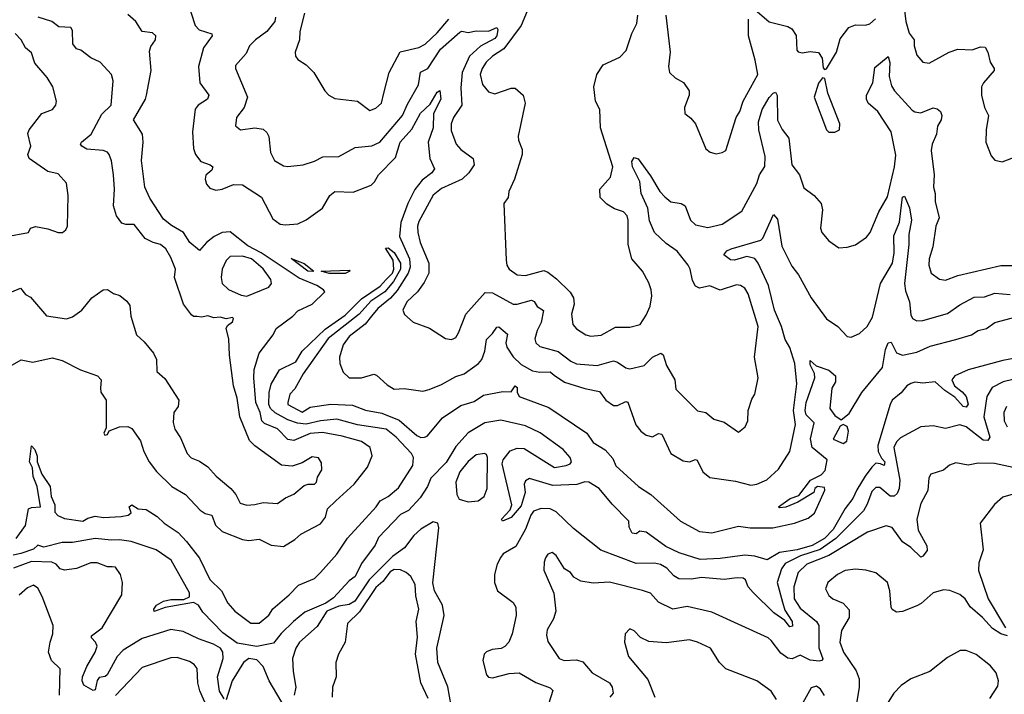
# Model space of a CAD drawing. Extents: x 1690054 to 1842981, y 782881 to 914114.
# Tile 677 of 693: x 1830787 to 1835592, y 884150 to 887443. Entities that reach past the tile are written whole.
import ezdxf

# ---------------------------------------------------------------- set-up
doc = ezdxf.new("R2010")
doc.units = 0

msp = doc.modelspace()

# ---------------------------------------------------------------- linework, layer by layer
at = {"layer": '0CON10XD'}
for points in [[(1831587.8, 887587.8), (1831643.9, 887415), (1831663.7, 887393.7), (1831724.2, 887374.2), (1831725.8, 887365), (1831683.7, 887306.3), (1831660.3, 887215), (1831665.5, 887135), (1831709.4, 887075), (1831704.4, 887055), (1831657.8, 887025), (1831643.4, 887006.6), (1831630.3, 886895), (1831636, 886815), (1831645.3, 886785), (1831671.6, 886751.6), (1831717.1, 886735), (1831729.1, 886725), (1831725, 886708.6), (1831695, 886683.3), (1831691.5, 886665), (1831699.5, 886639.5), (1831715, 886620.6), (1831745, 886610.5), (1831775, 886615.4), (1831831.1, 886638.9), (1831875, 886637.5), (1831966.9, 886576.9), (1832021.7, 886471.7), (1832058.8, 886445), (1832085, 886441.5), (1832145, 886446.9), (1832185, 886466.4), (1832265, 886523.1), (1832300, 886585), (1832325, 886604.5), (1832415, 886601.6), (1832502.2, 886635), (1832519, 886651), (1832537.9, 886685), (1832620.6, 886770.6), (1832644.3, 886845), (1832700.6, 886909.4), (1832743.7, 886986.3), (1832789.4, 887030.6), (1832825, 887089.4), (1832838, 887098), (1832841.8, 887055), (1832806.5, 886985), (1832804.2, 886915), (1832781.1, 886845), (1832788.4, 886765), (1832811.2, 886715), (1832798.8, 886695), (1832750.8, 886659.2), (1832715.5, 886614.5), (1832681.4, 886545), (1832647.1, 886452.9), (1832640.2, 886385), (1832690, 886275), (1832691.9, 886235), (1832683.6, 886206.4), (1832629.1, 886120.9), (1832595.9, 886084.1), (1832535, 886032.6), (1832504.4, 885995), (1832473.1, 885956.9), (1832395, 885895.8), (1832365.3, 885855), (1832347.3, 885795), (1832349.4, 885765), (1832365, 885722.9), (1832394.6, 885694.6), (1832455, 885694.6), (1832515, 885712.2), (1832528, 885708), (1832579.8, 885659.8), (1832615, 885638.8), (1832663.2, 885643.2), (1832755, 885630.4), (1832785, 885637.3), (1832845, 885662), (1832915, 885700.6), (1832956, 885714), (1833026.5, 885765), (1833041.8, 885785), (1833056.5, 885825), (1833065, 885881.4), (1833095, 885910.6), (1833115, 885941.4), (1833125, 885944.4), (1833167.6, 885907.6), (1833159.2, 885865), (1833164.7, 885845), (1833195, 885797.3), (1833235, 885759.1), (1833289.3, 885729.3), (1833325, 885721.8), (1833375, 885724.2), (1833395, 885708.4), (1833445, 885673), (1833545, 885642.1), (1833617.3, 885627.3), (1833648.2, 885585), (1833685, 885560.4), (1833705, 885560), (1833745, 885578.9), (1833755, 885575.8), (1833794.5, 885465), (1833817.8, 885435), (1833845, 885415.5), (1833875, 885407.3), (1833905, 885423.2), (1833920.4, 885420.4), (1833965, 885325.5), (1834025, 885290), (1834055, 885284.5), (1834085, 885295.7), (1834092.3, 885292.3), (1834120.5, 885235), (1834155, 885208.1), (1834279.5, 885189.5), (1834355, 885171.1), (1834385, 885176.2), (1834433.5, 885196.5), (1834490.5, 885249.5), (1834545.5, 885335), (1834573.1, 885466.9), (1834563.5, 885535), (1834578.9, 885665), (1834569.1, 885765), (1834545, 885842.2), (1834522.2, 885882.2), (1834504.5, 885945), (1834470.8, 886025), (1834441.6, 886145), (1834391.4, 886255), (1834375, 886276.6), (1834335, 886287.6), (1834275, 886268.6), (1834255, 886270), (1834222.5, 886295), (1834238, 886315), (1834258.8, 886325), (1834403.3, 886366.7), (1834413.1, 886376.9), (1834465, 886492.5), (1834485, 886470), (1834506.8, 886336.8), (1834555, 886240.6), (1834587, 886197), (1834649.6, 886085), (1834725, 885982.9), (1834780, 885945), (1834825, 885896.2), (1834845, 885893.8), (1834885, 885911.2), (1834922, 885945), (1834948.8, 885991.2), (1834987.9, 886155), (1835046.7, 886255), (1835054.4, 886305.6), (1835052.7, 886387.3), (1835080.3, 886455), (1835092.8, 886565), (1835095, 886576), (1835105, 886582), (1835128.7, 886525), (1835139.7, 886465), (1835125.8, 886395), (1835126.6, 886345), (1835105.5, 886155.5), (1835109.3, 886119.3), (1835128.7, 886065), (1835135, 886002.5), (1835144, 885985), (1835165, 885972.2), (1835195, 885973.8), (1835315, 886008.7), (1835375, 886051.6), (1835445, 886088.8), (1835495, 886090.2), (1835545, 886108.6), (1835621.2, 886101.2)], [(1833308.4, 887595), (1833234.8, 887415.2), (1833149.5, 887300.5), (1833095, 887264.6), (1833063.1, 887235), (1833043.3, 887205), (1833034.7, 887175), (1833046.3, 887126.4), (1833075, 887091.5), (1833105, 887081.5), (1833185, 887108.6), (1833205, 887109.2), (1833243.8, 887075), (1833254.3, 887035), (1833220, 886875), (1833220.8, 886855), (1833238.7, 886808.7), (1833238.9, 886785), (1833202.5, 886665), (1833173.8, 886605), (1833170, 886575), (1833150, 886545), (1833160.7, 886269.3), (1833164.6, 886245), (1833175.6, 886225), (1833215, 886197.1), (1833255, 886194.7), (1833345, 886218.4), (1833365, 886211.3), (1833407.2, 886177.2), (1833473.6, 886113.6), (1833490.4, 886085), (1833493.1, 886055), (1833480, 886005), (1833485.6, 885955), (1833505, 885934.4), (1833550, 885905), (1833575, 885898.8), (1833625, 885903.6), (1833695, 885942.7), (1833765, 885941.5), (1833815, 885954.4), (1833845, 886000), (1833863.1, 886045), (1833871.9, 886095), (1833868.6, 886125), (1833858, 886158), (1833825.6, 886215), (1833773.5, 886275), (1833756.5, 886345), (1833756.9, 886465), (1833750.9, 886485), (1833732.9, 886505), (1833689.3, 886519.3), (1833652.5, 886542.5), (1833619.7, 886575), (1833617.6, 886615), (1833644.8, 886645.2), (1833669.6, 886675), (1833680.9, 886725), (1833621.1, 886915), (1833617.5, 887005), (1833596.9, 887045), (1833589.5, 887115), (1833602.7, 887175), (1833635, 887222.5), (1833715, 887260.6), (1833747, 887293), (1833773.6, 887375), (1833798.1, 887425), (1833804.3, 887465.7)], [(1835099.2, 887529.2), (1835110.8, 887435), (1835127.3, 887377.3), (1835152.5, 887345), (1835151.8, 887315), (1835165, 887270), (1835195, 887235.8), (1835225, 887230.6), (1835322.5, 887285), (1835365, 887299.6), (1835435, 887295.6), (1835475, 887310.8), (1835498.6, 887308.6), (1835510.8, 887285), (1835522.9, 887235), (1835542.5, 887205), (1835542, 887195), (1835490, 887135), (1835480.8, 887115), (1835480, 887075), (1835495.7, 887015), (1835514.4, 886975), (1835503.1, 886905), (1835501.4, 886845), (1835528.3, 886778.3), (1835545, 886756.7), (1835580.7, 886749.3), (1835655, 886776.7)], [(1834375, 887493.1), (1834445, 887432.9), (1834535, 887410), (1834555, 887398.8), (1834575.7, 887365.7), (1834580, 887295), (1834585.9, 887285.9), (1834605, 887280.8), (1834645, 887288), (1834685, 887283.3), (1834703.3, 887255), (1834708.3, 887208.3), (1834715, 887200), (1834725, 887202.5), (1834773.8, 887285), (1834790.8, 887349.2), (1834833.5, 887405), (1834865, 887418.8), (1834915, 887417.1), (1834935, 887423.5), (1834963.1, 887446.9)], [(1830717.9, 886102.1), (1830791.7, 886131.7), (1830815, 886102), (1830839.1, 886089.1), (1830917.3, 885997.3), (1831015, 885983.1), (1831045, 885993.3), (1831090.8, 886025), (1831140, 886085), (1831195, 886124), (1831215, 886126.7), (1831245, 886106.2), (1831276.6, 886096.6), (1831309.5, 886069.5), (1831325, 886047.5), (1831329.4, 885995), (1831356.9, 885905), (1831395, 885870), (1831440.8, 885815), (1831454.3, 885785), (1831455.8, 885725.8), (1831495, 885691.2), (1831564.2, 885585), (1831560.8, 885555), (1831540, 885525), (1831536.7, 885476.7), (1831545, 885443.3), (1831572.4, 885402.4), (1831604.3, 885325), (1831624.7, 885304.7), (1831665, 885288.1), (1831705, 885260), (1831745.7, 885215), (1831816.9, 885155), (1831841.9, 885125), (1831863.6, 885083.6), (1831895, 885073.1), (1831935, 885075.6), (1831975, 885086.5), (1832045, 885080.8), (1832085, 885109.4), (1832125, 885127.1), (1832175, 885169.4), (1832195, 885175.6), (1832225.7, 885175), (1832235.3, 885184.7), (1832240.8, 885209.2), (1832261.5, 885245), (1832259.7, 885279.7), (1832245, 885303.8), (1832215, 885308.9), (1832165, 885280.5), (1832117, 885263), (1832065, 885268.5), (1831935, 885362.2), (1831908.9, 885388.9), (1831860.6, 885505), (1831847.6, 885595), (1831830.3, 885655), (1831810.6, 885805), (1831807.5, 885885), (1831794.2, 885935), (1831800.5, 885949.5), (1831825, 885967.5), (1831830, 885985), (1831825, 885990), (1831795, 885983.3), (1831765, 885991.2), (1831735, 885986.9), (1831705, 885998), (1831675, 885990.8), (1831653.9, 885993.9), (1831635, 885994), (1831625, 886002), (1831586.7, 886055), (1831542, 886185), (1831547.8, 886225), (1831525, 886282.5), (1831500, 886325), (1831475, 886345.4), (1831438.8, 886355), (1831399.2, 886375), (1831345, 886444), (1831305, 886443.6), (1831285, 886450.4), (1831259.2, 886485), (1831244.4, 886534.4), (1831249.5, 886615), (1831244.4, 886685), (1831234.6, 886754.6), (1831223.1, 886785), (1831215, 886795.6), (1831195, 886804.5), (1831115, 886810.6), (1831090, 886825), (1831084.5, 886835), (1831088.9, 886845), (1831136.4, 886885), (1831187.7, 886982.3), (1831234.3, 887025), (1831243.1, 887145), (1831235, 887176.2), (1831180, 887235), (1831135, 887257.5), (1831085, 887293.6), (1831065, 887300.5), (1831046.2, 887325), (1831045, 887390), (1831037.5, 887405), (1830978.9, 887408.9), (1830944.3, 887435), (1830878, 887455)], [(1832330, 885095), (1832420, 885175), (1832485, 885258.1), (1832506.5, 885313.5), (1832497.5, 885355), (1832455, 885383.1), (1832360.2, 885410.2), (1832265, 885428), (1832205, 885423.3), (1832125, 885388.4), (1832095, 885393.4), (1832044.5, 885445), (1831982, 885472), (1831969.5, 885485), (1831960.8, 885525), (1831939.6, 885575), (1831929.6, 885695), (1831931.9, 885735), (1831955.2, 885814.8), (1832023.6, 885905), (1832039.1, 885935), (1832120, 885995), (1832145, 886021.5), (1832214.3, 886055), (1832275.8, 886115), (1832270, 886125), (1832237.8, 886145), (1832151, 886181), (1831965.2, 886305), (1831899.8, 886339.8), (1831815, 886407.9), (1831775, 886404.8), (1831736.2, 886385), (1831699.1, 886355), (1831665, 886316.5), (1831616.7, 886355), (1831586.7, 886405), (1831528, 886438), (1831489.4, 886469.4), (1831422.3, 886572.3), (1831398.3, 886625), (1831381, 886755), (1831389.3, 886845), (1831386.9, 886885), (1831342.1, 886955), (1831400.3, 887055), (1831405.3, 887074.7), (1831429, 887195), (1831420.4, 887289.6), (1831427.4, 887312.6), (1831450.4, 887345), (1831451.2, 887365), (1831435, 887378.2), (1831385, 887385.4), (1831354.4, 887434.4), (1831315, 887468.5)], [(1832035.4, 887455.4), (1832032.1, 887435), (1831993.8, 887385), (1831937.8, 887345), (1831908.5, 887315), (1831891.9, 887278.1), (1831840.5, 887219.5), (1831840.6, 887205), (1831898.8, 887065), (1831883.1, 887015), (1831845.7, 886965), (1831840, 886925), (1831865, 886905.8), (1831935, 886915.6), (1831975, 886908.8), (1831993, 886893), (1832003.2, 886873.2), (1832010.8, 886795), (1832031.2, 886755), (1832075, 886730), (1832095, 886725.8), (1832170, 886735), (1832225, 886752.2), (1832266.6, 886773.4), (1832345, 886775.4), (1832425, 886818.8), (1832505, 886826.8), (1832545, 886844.6), (1832655.8, 886975), (1832679.5, 887030.5), (1832733.1, 887125), (1832742.2, 887187.7), (1832779.3, 887205), (1832840.1, 887299.9), (1832935, 887382.8), (1832945, 887387.2), (1832975, 887380.2), (1833015, 887388.8), (1833075, 887386.5), (1833115, 887404.2), (1833120, 887395), (1833115.5, 887365), (1833105, 887350.6), (1833035, 887314), (1832982.3, 887265), (1832946.1, 887185), (1832939.7, 887109.7), (1832944.4, 887025.6), (1832904.3, 886965), (1832893.4, 886935), (1832892.7, 886902.7), (1832916.5, 886835), (1832940.1, 886810.1), (1833000.6, 886765), (1833005.5, 886735), (1832979.1, 886695), (1832945.8, 886664.3), (1832845, 886618.2), (1832805, 886585.9), (1832735, 886457.8), (1832728.3, 886435), (1832729.2, 886405), (1832741.7, 886355), (1832783.6, 886255), (1832783.8, 886205), (1832760.7, 886159.3), (1832728.1, 886115), (1832676.9, 886065), (1832657.5, 886025), (1832665, 886003.3), (1832706.7, 885966.7), (1832786.7, 885936.7), (1832865, 885887.5), (1832895, 885882), (1832905, 885886), (1832915, 885891.2), (1832928.6, 885915), (1832963.8, 886006.2), (1833058.9, 886111.1), (1833095, 886110), (1833195, 886054.6), (1833215, 886054), (1833285, 886074.6), (1833297.4, 886067.4), (1833313, 886043), (1833343.5, 886023.5), (1833332.1, 885965), (1833312.4, 885925), (1833301.5, 885885), (1833305.7, 885865), (1833325, 885847.5), (1833415, 885823.3), (1833476.7, 885776.8), (1833505, 885763.3), (1833605, 885754.1), (1833685, 885776.9), (1833705, 885771.5), (1833745, 885743.1), (1833765, 885738.5), (1833835, 885754.6), (1833875.6, 885795), (1833915.5, 885815.5), (1833926.9, 885806.9), (1833944.1, 885754.1), (1833983.3, 885685), (1833988.7, 885638.7), (1834045, 885584), (1834095, 885534), (1834135, 885526), (1834175, 885492.5), (1834225, 885478.8), (1834295, 885430), (1834326.7, 885455), (1834340, 885485), (1834341.4, 885535), (1834359.7, 885590.3), (1834374.4, 885615.6), (1834390, 885695), (1834373.3, 885795), (1834390, 885945), (1834342.7, 886105), (1834325, 886133.1), (1834305, 886145.5), (1834285, 886148.2), (1834205, 886122.5), (1834155, 886143.1), (1834105, 886132.7), (1834085, 886142.5), (1834070.4, 886170.4), (1834059.5, 886225), (1834049.7, 886245), (1833995, 886313.1), (1833941.3, 886351.3), (1833885.3, 886405), (1833860.8, 886460.8), (1833852.2, 886522.3), (1833819.2, 886595), (1833813.2, 886653.2), (1833778, 886725), (1833775, 886750), (1833785, 886770), (1833805, 886763.3), (1833865, 886681.4), (1833910.7, 886605), (1833935, 886578.7), (1833965, 886554.5), (1834015.6, 886545.6), (1834033.8, 886535), (1834061.1, 886465), (1834085, 886442.2), (1834145, 886428.9), (1834214.5, 886445.5), (1834311.2, 886508.8), (1834385, 886643.5), (1834396.9, 886685), (1834423.6, 886726.4), (1834424.4, 886774.4), (1834393.5, 886905), (1834392.7, 886945), (1834410.6, 887005), (1834445, 887063.9), (1834464.6, 887085), (1834475, 887088.5), (1834483.5, 887073.5), (1834485, 886952.5), (1834507.2, 886907.2), (1834540, 886865), (1834554.7, 886735), (1834592.3, 886685), (1834612.8, 886622.8), (1834664.2, 886585), (1834698.8, 886545), (1834704.3, 886514.3), (1834694.5, 886425), (1834701.1, 886405), (1834735, 886362.9), (1834785, 886328.6), (1834825, 886331.9), (1834865, 886344.4), (1834919.2, 886380.8), (1834936.7, 886405), (1834980, 886505), (1835021.1, 886578.9), (1835056, 886724), (1835061.9, 886781.9), (1835040, 886895), (1834975, 886994.6), (1834928.1, 887035), (1834919.4, 887055), (1834918.9, 887075), (1834950.6, 887135), (1834959.5, 887210.5), (1835025, 887263.8), (1835033.9, 887233.9), (1835030, 887165), (1835040.8, 887120.8), (1835055.3, 887095.3), (1835142.1, 887002.1), (1835155, 886992.7), (1835185, 886988.8), (1835245, 887013.3), (1835265, 887007.8), (1835280, 886995), (1835286.5, 886975), (1835284.4, 886955), (1835266.1, 886923.9), (1835261.1, 886885), (1835240, 886835), (1835234.6, 886804.6), (1835250, 886685), (1835245.6, 886625.6), (1835254.5, 886594.5), (1835253.8, 886555), (1835274.4, 886475), (1835258.5, 886435), (1835243.5, 886335), (1835224.4, 886275), (1835223.1, 886245), (1835235.7, 886205.7), (1835275, 886175.8), (1835305, 886171.4), (1835365, 886194.2), (1835575, 886243.3), (1835646.3, 886243.6)], [(1832176.7, 887475), (1832153.8, 887385), (1832152.7, 887345), (1832130.8, 887285), (1832132.5, 887265), (1832145, 887248), (1832185, 887223.3), (1832222.5, 887185), (1832275.8, 887095), (1832296, 887075), (1832325, 887058.6), (1832435, 887046), (1832495, 887000), (1832525, 887011.4), (1832553.1, 887035), (1832563.7, 887083.7), (1832590.4, 887185), (1832644.2, 887285.8), (1832735, 887308), (1832765, 887323.2), (1832825, 887378.7), (1832881.9, 887445)], [(1833940, 887465), (1833961.4, 887285), (1833952.5, 887215), (1833958.8, 887185), (1833985, 887158.8), (1834025.7, 887135.7), (1834053.8, 887095), (1834054, 887075), (1834031.2, 887015), (1834032.5, 886985), (1834062, 886962), (1834084.2, 886934.2), (1834135, 886812.5), (1834155.8, 886795.8), (1834185, 886788.6), (1834215.7, 886794.3), (1834232.5, 886805), (1834282.9, 886965), (1834301.8, 886995), (1834317.3, 887045), (1834388.5, 887175), (1834376.8, 887245), (1834343.8, 887365), (1834343.5, 887445)], [(1830725, 886384.4), (1830830, 886405), (1830840, 886425), (1830865, 886434.2), (1830925, 886422.9), (1830975, 886404.3), (1830995.7, 886404.3), (1831013, 886417), (1831020, 886435), (1831024.4, 886585), (1831015.8, 886645), (1830975, 886690), (1830925, 886701.2), (1830833.1, 886765), (1830827.3, 886785), (1830841.2, 886825), (1830827.6, 886887.6), (1830833.3, 886905), (1830894.5, 886985.5), (1830946.7, 887005), (1830964.2, 887025), (1830967.5, 887045), (1830949.4, 887115), (1830921.4, 887161.4), (1830860.7, 887230.7), (1830845, 887280.6), (1830815.6, 887305), (1830794.4, 887345), (1830765.6, 887375)], [(1834765, 886893.3), (1834787.5, 886905), (1834788.8, 886935), (1834731.4, 887085), (1834716.4, 887156.4), (1834705, 887160), (1834685, 887132.5), (1834664.4, 887064.4), (1834724, 886905), (1834735, 886893.8), (1834765, 886893.3)], [(1832575, 886174.6), (1832605.6, 886205), (1832613.2, 886225), (1832609.1, 886269.1), (1832571.7, 886328.3), (1832585, 886328.6), (1832615, 886305.8), (1832645, 886254.2), (1832645, 886225.7), (1832611.5, 886165), (1832568.7, 886115), (1832501.3, 886068.7), (1832444.3, 886005), (1832293, 885887), (1832169.7, 885715), (1832129.6, 885640.4), (1832105.5, 885615), (1832095.6, 885575), (1832095.8, 885565), (1832165, 885527.5), (1832205, 885551.2), (1832305, 885566.9), (1832410.8, 885560.8), (1832475, 885537.3), (1832555, 885522), (1832638.4, 885488.4), (1832725, 885413.3), (1832745, 885403.8), (1832762.5, 885405), (1832775, 885410.6), (1832850.7, 885499.3), (1832940.3, 885559.7), (1833005, 885579.1), (1833049.7, 885610.3), (1833145, 885627.5), (1833185, 885627.1), (1833205, 885655.6), (1833215, 885646.7), (1833214.2, 885625), (1833225, 885602.9), (1833369.9, 885549.9), (1833553.9, 885423.9), (1833585, 885379.1), (1833643.8, 885343.8), (1833681.1, 885301.1), (1833696.2, 885265), (1833806, 885165), (1833866.2, 885125), (1834011.9, 884995), (1834105, 884944.1), (1834165, 884938.5), (1834295, 884971.2), (1834352.5, 884962.5), (1834462.7, 884962.7), (1834568, 884985), (1834635, 885009.2), (1834665, 885034.5), (1834716.4, 885146.4), (1834715, 885160), (1834680, 885165), (1834667.5, 885155), (1834662.5, 885135), (1834585, 885087.5), (1834525, 885063.3), (1834495, 885060), (1834490, 885065), (1834547.5, 885105), (1834589.3, 885120.7), (1834646.7, 885195), (1834698.8, 885221.2), (1834718, 885242), (1834726.9, 885295), (1834655, 885354), (1834646.3, 885396.3), (1834664.3, 885475), (1834625, 885513.9), (1834620.3, 885535), (1834625, 885574.4), (1834667.2, 885695), (1834666, 885716), (1834645, 885757.5), (1834645, 885780), (1834673.7, 885753.7), (1834735, 885732.8), (1834768.3, 885705), (1834767.6, 885675), (1834749.7, 885645), (1834741.1, 885545), (1834765, 885510), (1834795, 885490), (1834835, 885520), (1834897.1, 885622.9), (1834997.8, 885745), (1835012.4, 885832.4), (1835025, 885865.4), (1835039.3, 885869.3), (1835066.6, 885816.6), (1835095.3, 885805.3), (1835165, 885819.6), (1835230.8, 885849.2), (1835355, 885881.5), (1835432.5, 885905), (1835465, 885926.2), (1835505, 885936.2), (1835545, 885965.6), (1835705, 886006.5)], [(1831895, 886093.3), (1832003.2, 886136.8), (1832015.4, 886154.6), (1832012.3, 886175), (1831975, 886226.7), (1831918.5, 886275), (1831875, 886288.4), (1831815, 886287.1), (1831795, 886268.1), (1831774.7, 886225), (1831770, 886185), (1831775, 886156), (1831805.3, 886125.3), (1831867.7, 886097.7), (1831895, 886093.3)], [(1832215, 886214.1), (1832193.9, 886215), (1832112.5, 886277.5), (1832175, 886252.5), (1832222.5, 886215), (1832215, 886214.1)], [(1832375, 886203.3), (1832296.7, 886203.3), (1832257.5, 886215), (1832395, 886220), (1832398, 886215), (1832375, 886203.3)], [(1830770.3, 884909.7), (1830815.8, 884974.2), (1830830, 885055), (1830845, 885062.4), (1830889.2, 885065), (1830872, 885165), (1830853.1, 885213.1), (1830849.5, 885255), (1830834.6, 885285), (1830845, 885362.5), (1830860.6, 885345), (1830872.1, 885312.1), (1830872.5, 885285), (1830894.7, 885224.7), (1830936.1, 885165), (1830940.4, 885115), (1830959, 885075), (1830958.3, 885038.2), (1830972.7, 885022.7), (1831005, 885008.1), (1831095, 884994.6), (1831120.2, 885009.8), (1831155, 885019.2), (1831196.5, 885013.5), (1831281.7, 885018.3), (1831316.2, 885025), (1831330.8, 885035), (1831322, 885065), (1831335, 885074), (1831365, 885055.6), (1831405, 885052.6), (1831457.9, 885017.9), (1831491.9, 884985), (1831559.7, 884939.7), (1831601.7, 884895), (1831664.4, 884815), (1831715, 884709.8), (1831771.3, 884655), (1831803.3, 884595), (1831837.6, 884555), (1831915, 884497.6), (1831955, 884496.6), (1832003.7, 884536.3), (1832022.4, 884567.6), (1832102.5, 884635), (1832147.6, 884682.4), (1832225.6, 884715), (1832255.8, 884745), (1832335, 884834.3), (1832387.4, 884912.6), (1832526.7, 885065), (1832546, 885094), (1832585, 885115.8), (1832635, 885158), (1832705, 885266), (1832709.5, 885305), (1832698.5, 885325), (1832625, 885404.7), (1832575, 885444), (1832436, 885466), (1832335, 885492.5), (1832255, 885484.6), (1832185, 885469), (1832142.6, 885472.6), (1832095, 885489.1), (1832033.4, 885523.4), (1832011.4, 885545), (1832003.2, 885565), (1832005, 885622.5), (1832015, 885663.3), (1832055, 885733.3), (1832135, 885772.7), (1832165.3, 885824.7), (1832278.1, 885931.9), (1832375, 886001.3), (1832455, 886081.1), (1832547, 886143), (1832575, 886174.6)], [(1830695.2, 885724.8), (1830795, 885782), (1830851.9, 885771.9), (1830945, 885792.2), (1830995, 885778.6), (1831083.4, 885733.4), (1831166.7, 885705), (1831184, 885685), (1831181.2, 885645), (1831182.5, 885625), (1831208.6, 885585), (1831208.8, 885451.2), (1831197.5, 885425), (1831202.5, 885415), (1831215, 885417.5), (1831223.3, 885436.7), (1831274.4, 885455.6), (1831315, 885457.1), (1831335, 885446.9), (1831376.7, 885386.7), (1831392.3, 885335), (1831419.1, 885285), (1831455, 885238.1), (1831530, 885165), (1831595.9, 885125.9), (1831668.5, 885048.5), (1831692.2, 885032.2), (1831725, 885023.8), (1831742, 884975), (1831775, 884944.7), (1831875, 884906), (1831905, 884900), (1831955, 884907.1), (1832015, 884877.3), (1832075, 884872.1), (1832129.1, 884905), (1832158.8, 884931.2), (1832255, 884982.7), (1832278.9, 885015), (1832290, 885055), (1832330, 885095)], [(1835663.3, 885793.3), (1835585, 885779.1), (1835415, 885734.3), (1835350, 885705), (1835336, 885685), (1835349.2, 885655), (1835386.7, 885626.7), (1835405, 885604), (1835416.2, 885566.2), (1835405, 885550.8), (1835391.1, 885555), (1835351, 885601), (1835302.2, 885632.2), (1835255, 885675.6), (1835195, 885669.4), (1835155, 885672.9), (1835135, 885666.5), (1835115.8, 885655), (1835088.7, 885621.3), (1835045, 885585.6), (1835035, 885564), (1834974.3, 885365), (1834975.9, 885335), (1834991.9, 885301.9), (1835008.1, 885285), (1835005, 885267.5), (1834987.5, 885275), (1834965, 885278.8), (1834945, 885258.9), (1834912.8, 885215), (1834871.7, 885148.3), (1834852.7, 885105), (1834815, 885056.8), (1834756.4, 884955), (1834715, 884910.2), (1834654.1, 884875.9), (1834580.5, 884855), (1834495, 884842.1), (1834435, 884805.5), (1834375, 884823.4), (1834325, 884828.5), (1834205, 884812.9), (1834108.3, 884808.3), (1834005, 884840.3), (1833940.8, 884870.8), (1833845, 884941.2), (1833813.4, 884946.6), (1833795, 884932.5), (1833776.4, 884936.4), (1833762, 884965), (1833760, 884995), (1833677.5, 885077.5), (1833614.5, 885155), (1833565, 885185.8), (1833545, 885186.6), (1833505.7, 885174.3), (1833388.5, 885168.5), (1833275, 885203.5), (1833255, 885191.9), (1833248.2, 885175), (1833253, 885135), (1833235, 885070), (1833185, 885012.7), (1833142.5, 884995), (1833138.8, 885005), (1833179.8, 885050.2), (1833189.5, 885075), (1833140.8, 885275), (1833147.1, 885295), (1833181.1, 885338.9), (1833215, 885351.1), (1833249.2, 885349.2), (1833397.6, 885257.6), (1833453.8, 885266.2), (1833473.1, 885275), (1833479.1, 885285), (1833473.6, 885305), (1833439.2, 885345), (1833326.5, 885426.5), (1833255, 885460), (1833135, 885488.1), (1833056.2, 885475), (1832975, 885425.4), (1832915, 885359.6), (1832868.6, 885281.4), (1832793.5, 885205), (1832777.9, 885165), (1832741.6, 885108.4), (1832685, 885047.2), (1832645, 885027.1), (1832537.3, 884915), (1832522.3, 884877.7), (1832455, 884788.2), (1832423.5, 884725), (1832395, 884703.9), (1832318.7, 884621.3), (1832280.7, 884595), (1832178.8, 884551.2), (1832123, 884505), (1832063.3, 884446.7), (1832025, 884398.8), (1831945, 884382.9), (1831849.1, 884399.1), (1831779.2, 884449.2), (1831680.7, 884550.7), (1831658.9, 884585), (1831635, 884597.5), (1831496.8, 884573.2), (1831443.3, 884553.3), (1831442, 884565), (1831454.4, 884585), (1831488.6, 884605), (1831525, 884612.5), (1831587.8, 884612.2), (1831616.4, 884625), (1831616.5, 884645), (1831526.9, 884805), (1831453.5, 884855), (1831330.8, 884895), (1831275, 884904), (1831235, 884901.6), (1831155, 884910), (1831045, 884890.8), (1830995, 884891.4), (1830905, 884867.5), (1830875, 884877.3), (1830855, 884858.3), (1830793.2, 884836.8), (1830755, 884829.4)], [(1835775, 885720.4), (1835586.7, 885675), (1835532.8, 885647.2), (1835506, 885604), (1835492.6, 885505), (1835521.5, 885405), (1835511.3, 885388.7), (1835489.1, 885390.9), (1835405, 885455.2), (1835375, 885465.3), (1835305, 885447.7), (1835245, 885460.5), (1835185, 885455.9), (1835085, 885402.1), (1835065, 885382.2), (1835052.7, 885355), (1835082, 885195), (1835079.2, 885155), (1835069.7, 885130.3), (1835055, 885117.3), (1835035, 885117.6), (1834985, 885160), (1834965, 885159.6), (1834945, 885140), (1834922.3, 885077.7), (1834904, 885046), (1834769.8, 884910.2), (1834692.8, 884857.2), (1834597.1, 884825), (1834522, 884788), (1834505, 884761.8), (1834484, 884695), (1834509.3, 884599.3), (1834520.3, 884560.3), (1834556.8, 884505), (1834557.6, 884482.4), (1834545, 884478.6), (1834520.1, 884510.1), (1834467.3, 884547.3), (1834366, 884646), (1834341.8, 884675), (1834328.2, 884708.2), (1834316.8, 884716.8), (1834288.8, 884718.8), (1834225, 884710.4), (1834115, 884720.7), (1834065, 884712.4), (1834003.3, 884713.3), (1833978.7, 884728.7), (1833945, 884765.3), (1833914, 884784), (1833885, 884790.2), (1833795, 884788.4), (1833623.2, 884853.2), (1833489.7, 884959.7), (1833405, 885040.4), (1833375, 885055.4), (1833332.6, 885057.4), (1833295, 885043.6), (1833281.9, 885025), (1833255.4, 884955.4), (1833208.3, 884871.7), (1833147.1, 884835), (1833135, 884820), (1833117.1, 884785), (1833104.6, 884734.6), (1833103.4, 884695), (1833119.2, 884655), (1833195, 884597.5), (1833207.9, 884575), (1833210, 884535), (1833191.1, 884445), (1833173.8, 884405), (1833155, 884383.5), (1833137.3, 884372.7), (1833092.1, 884367.9), (1833065, 884356.9), (1833053.5, 884345), (1833046.4, 884315), (1833064.3, 884245), (1833075, 884232.9), (1833095, 884230), (1833175, 884251.8), (1833225, 884253.8), (1833305, 884207.1), (1833375, 884181.9), (1833388.9, 884168.9), (1833345.7, 884034.3)], [(1835602.9, 885555), (1835589.1, 885525), (1835591.4, 885485), (1835605.3, 885455)], [(1834805, 885374.3), (1834824.2, 885385.8), (1834830.8, 885435), (1834825, 885456.7), (1834805, 885467.5), (1834791.7, 885458.3), (1834756.7, 885395), (1834805, 885374.3)], [(1832975, 885090), (1833025, 885094.6), (1833053.5, 885115), (1833068.4, 885155), (1833069.2, 885305), (1833065, 885320), (1833055, 885325.6), (1833015, 885318.9), (1832975, 885286.8), (1832935, 885235.4), (1832915.2, 885185), (1832920.7, 885125), (1832931.6, 885101.6), (1832975, 885090)], [(1835635, 885257.6), (1835544.1, 885275.9), (1835465, 885277.5), (1835415, 885268.6), (1835355, 885279.2), (1835325, 885268), (1835295, 885244.3), (1835233.3, 885225), (1835224.2, 885205.8), (1835219.4, 885145), (1835185, 885081.2), (1835165.3, 885004.7), (1835171.3, 884951.3), (1835214.4, 884875), (1835215, 884852.5), (1835195, 884823.3), (1835185, 884820), (1835135.8, 884865.8), (1835095, 884894.1), (1835045, 884964.6), (1835015, 884971.5), (1834925, 884941.8), (1834735, 884828.1), (1834628.2, 884785), (1834585.3, 884745), (1834564.8, 884675.2), (1834566, 884615), (1834595, 884570.3), (1834675.7, 884505.7), (1834687.2, 884485), (1834686.2, 884376.2), (1834707, 884323), (1834701.2, 884315), (1834687.9, 884312.1), (1834645, 884316.1), (1834595, 884340), (1834556.8, 884323.2), (1834535, 884325.6), (1834500.6, 884350.6), (1834455, 884412.5), (1834439.4, 884425), (1834165, 884551.5), (1834045, 884579.1), (1833975, 884564.8), (1833905, 884600), (1833865, 884642.7), (1833826.8, 884656.8), (1833665, 884697.5), (1833585, 884692.9), (1833525, 884702.1), (1833491.1, 884721.1), (1833474.2, 884745), (1833445, 884762.9), (1833405, 884828), (1833385, 884842), (1833365, 884834.2), (1833353.7, 884816.3), (1833346, 884795), (1833345.4, 884755.4), (1833393.3, 884643.3), (1833403.3, 884555), (1833391.7, 884518.3), (1833361.9, 884465), (1833358.3, 884438.3), (1833365, 884406.7), (1833420, 884325), (1833444.6, 884314.6), (1833505, 884317.7), (1833535, 884308.5), (1833581.1, 884255), (1833665.6, 884205), (1833678.9, 884185), (1833683.1, 884155), (1833667.5, 884135)], [(1835635, 885126.1), (1835585, 885112.1), (1835544.1, 885075.9), (1835474.2, 884985), (1835488.1, 884855), (1835468, 884792), (1835465.6, 884754.4), (1835513.3, 884615), (1835597.5, 884475)], [(1832893.1, 884095), (1832876.2, 884186.2), (1832826.9, 884305), (1832823.3, 884375), (1832859.2, 884535), (1832850.3, 884585), (1832810.8, 884655), (1832803.2, 884693.2), (1832832.1, 884962.1), (1832826.9, 884985), (1832805, 884992.5), (1832745, 884955.2), (1832710.7, 884925), (1832665, 884864.7), (1832606.9, 884823.1), (1832492.1, 884707.9), (1832422.4, 884605), (1832395, 884587.8), (1832345, 884580.2), (1832286.3, 884555), (1832238.8, 884481.2), (1832152.1, 884405), (1832134, 884375), (1832119.1, 884325), (1832121.7, 884261.8), (1832135.4, 884185), (1832126.1, 884145)], [(1831752.9, 884235), (1831779.3, 884325), (1831778, 884355), (1831766.7, 884375), (1831733.6, 884395), (1831659.8, 884419.8), (1831585, 884456.4), (1831525, 884465.3), (1831385, 884421.8), (1831292.1, 884365), (1831263, 884335), (1831214.7, 884245.3), (1831205, 884236.5), (1831175, 884231.1), (1831165, 884217.8), (1831155, 884171.2), (1831145, 884168.2), (1831100.4, 884195), (1831091.6, 884215), (1831093.4, 884235), (1831114.8, 884285.2), (1831155.3, 884355), (1831164.6, 884385), (1831157.8, 884405), (1831137.5, 884425), (1831138, 884435), (1831189.1, 884475), (1831285.6, 884635), (1831289.4, 884695), (1831279.2, 884735), (1831255, 884771.2), (1831237.7, 884772.3), (1831215, 884772.5), (1831165, 884790.9), (1831135, 884792.3), (1831065, 884764), (1831005, 884756.4), (1830985, 884762.5), (1830965.2, 884785.2), (1830944.8, 884794.8), (1830845, 884797.8), (1830756.6, 884765)], [(1832780.7, 884129.3), (1832745, 884206.2), (1832718.4, 884345), (1832728.3, 884428.3), (1832722.1, 884505), (1832734.7, 884565), (1832720.6, 884630.6), (1832716.5, 884685), (1832695.5, 884725), (1832673.7, 884743.7), (1832645, 884756.8), (1832615, 884758.9), (1832595, 884747.8), (1832559.7, 884700.3), (1832525, 884670.7), (1832445, 884552.9), (1832386.9, 884495), (1832375.4, 884405), (1832343.6, 884345), (1832330, 884305), (1832331.5, 884235), (1832314.3, 884185), (1832312.2, 884135)], [(1835606.7, 884435), (1835575, 884445.7), (1835535, 884470.8), (1835485.2, 884525.2), (1835425, 884576.9), (1835401.4, 884615), (1835375, 884637.6), (1835325.9, 884655.9), (1835295, 884659.5), (1835244.3, 884645), (1835186.3, 884593.7), (1835165, 884582.1), (1835095, 884554.6), (1835065, 884550.8), (1835045, 884563.8), (1835039.2, 884575), (1835032.5, 884655), (1835022, 884695), (1834965, 884742.5), (1834916.4, 884756.4), (1834865, 884760.9), (1834815, 884753.8), (1834778.1, 884735), (1834730.6, 884695), (1834720, 884665), (1834735, 884631.4), (1834755, 884616.5), (1834805.3, 884595.3), (1834835, 884562.5), (1834834.4, 884525), (1834798, 884462), (1834789.3, 884405), (1834807.2, 884355), (1834869.2, 884265), (1834883.8, 884225), (1834883.1, 884185), (1834868.2, 884095)], [(1830981.2, 884145), (1830985, 884273.3), (1830943.1, 884315), (1830928.2, 884355), (1830935.4, 884404.6), (1830949.2, 884445), (1830951.2, 884485), (1830896.7, 884626.7), (1830875, 884667.5), (1830855, 884682), (1830825, 884670), (1830785, 884634.4)], [(1834480.4, 884125), (1834455, 884164.3), (1834385, 884215.6), (1834304.2, 884245.8), (1834233.7, 884273.7), (1834201.4, 884305), (1834157.5, 884375), (1834094.6, 884404.6), (1834055, 884415.5), (1833941.3, 884401.3), (1833857.9, 884407.9), (1833816.4, 884426.4), (1833785, 884458.8), (1833765, 884468.8), (1833742, 884445), (1833739.2, 884405), (1833758.1, 884335), (1833852, 884222), (1833886.7, 884135)], [(1835520.5, 884129.5), (1835560.5, 884189.5), (1835564.1, 884215.9), (1835552.5, 884255), (1835525, 884289.2), (1835455, 884344), (1835405, 884363.8), (1835376.4, 884363.6), (1835315, 884330), (1835228.3, 884261.7), (1835135, 884225.7), (1835088, 884192), (1835052.9, 884155), (1835025, 884111.2)], [(1831720.5, 884045), (1831666.3, 884166.3), (1831656.9, 884205), (1831653.5, 884275), (1831638.1, 884295), (1831615, 884310.5), (1831555, 884328.8), (1831525, 884327.3), (1831385, 884280), (1831255, 884144.7)], [(1832085, 884081.2), (1832004, 884215), (1831975, 884285.7), (1831945, 884317.3), (1831905, 884323.8), (1831879.1, 884305), (1831823.2, 884215), (1831795, 884122)], [(1831785, 884127.5), (1831762.9, 884165), (1831752.9, 884235)], [(1834715, 884144.3), (1834695, 884174.4), (1834675, 884189.4), (1834649.4, 884180.6), (1834574.4, 884045.6)]]:
    msp.add_lwpolyline(points, dxfattribs=at)

doc.saveas('drawing.dxf')
